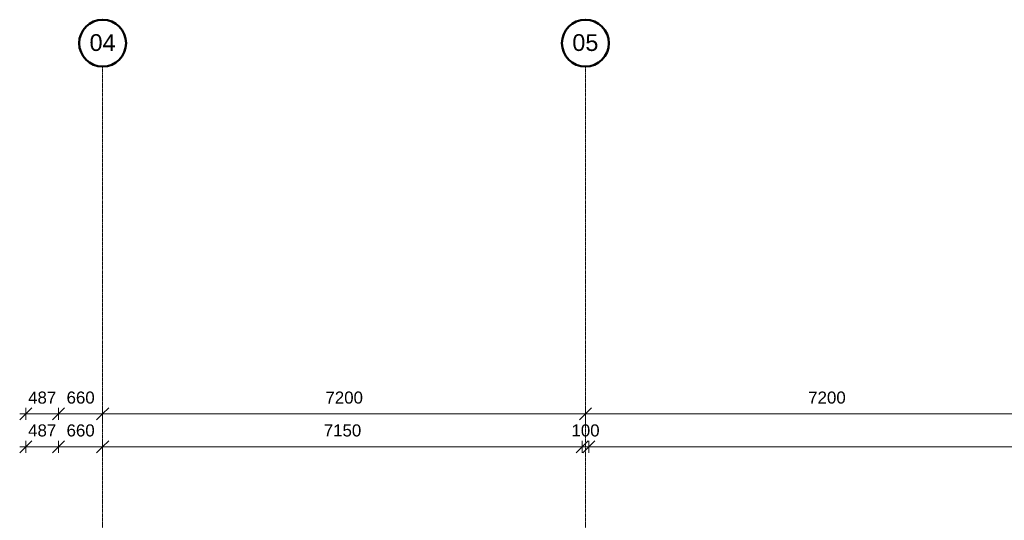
# Model space of a CAD drawing. Header units: millimetres. Extents: x -281 to 121694, y -16481 to 65128.
# Tile 656 of 656: x 8763 to 23447, y 57662 to 65128. Entities that reach past the tile are written whole.
import ezdxf

# ---------------------------------------------------------------- set-up
doc = ezdxf.new("R2010")
doc.units = ezdxf.units.MM
doc.linetypes.add('Grid Line', pattern=[12, 6, -2, 2, -2])
for name, color, linetype, lineweight in [('A--L$07A__Stramien', 1, 'Continuous', 5), ('A--M$01A__Algemeen', 1, 'Continuous', 5), ('A--M$01A__Algemeen-100', 1, 'Continuous', 5), ('A--T$07A__Stramien', 1, 'Continuous', 50)]:
    doc.layers.add(name, color=color, linetype=linetype, lineweight=lineweight)
doc.styles.add('Arial', font='arial.ttf', dxfattribs={"height": 250})
doc.styles.add('Arial_2', font='arial.ttf', dxfattribs={"height": 180})
doc.dimstyles.new('1_8mm', dxfattribs={"dimscale": 304.8, "dimtxt": 183.646692, "dimasz": 0.590551, "dimexe": 0.295276, "dimexo": 0.0625, "dimgap": 0.328084, "dimtad": 1, "dimdec": 0, "dimzin": 0, "dimdsep": 46, "dimtxsty": 'Arial_2', "dimblk1": 'OBLIQUE', "dimblk2": 'OBLIQUE', "dimsah": 1, "dimcen": 0.09, "dimdle": 0.295276, "dimazin": 0, "dimtfac": 1, "dimtdec": 4, "dimtix": 1, "dimtmove": 0, "dimatfit": 3, "dimfxl": 0.295276, "dimfxlon": 1, "dimtvp": 1, "dimtolj": 1, "dimtzin": 0, "dimarcsym": 2})

# ---------------------------------------------------------------- blocks, each defined once
blk = doc.blocks.new('Grid - NLRS_00_LAB_UN_grid head_gen_cpz-378613-L_80_ 14')
at = {"layer": 'A--T$07A__Stramien'}
blk.add_circle((0, 0), 3.5, dxfattribs=at)
blk = doc.blocks.new('DIMBLOCK10-L_80_ 14')
at = {"layer": 'A--M$01A__Algemeen-100'}
for p, q in [((8853, 59249), (8943, 59339)), ((8853, 59249), (8853, 59339)), ((9340, 59249), (9430, 59339)), ((9340, 59249), (9340, 59339)), ((8763, 59249), (9340, 59249)), ((8853, 59249), (8763, 59159)), ((8853, 59249), (8853, 59159)), ((9340, 59249), (9250, 59159)), ((9340, 59249), (9340, 59159))]:
    blk.add_line(p, q, dxfattribs=at)
at = {"layer": 'A--M$01A__Algemeen-100', "color": 0, "insert": (8889, 59583), "char_height": 180, "width": 498.39, "attachment_point": 1, "line_spacing_factor": 0.941778, "style": 'Arial_2'}
blk.add_mtext('487', dxfattribs=at)
blk = doc.blocks.new('_Oblique')
at = {"color": 0, "linetype": 'ByBlock', "lineweight": -2}
blk.add_line((-0.5, -0.5), (0.5, 0.5), dxfattribs=at)
blk = doc.blocks.new('DIMBLOCK11-L_80_ 14')
at = {"layer": 'A--M$01A__Algemeen-100'}
for p, q in [((9340, 59249), (9430, 59339)), ((9340, 59249), (9340, 59339)), ((10000, 59249), (10090, 59339)), ((10000, 59249), (10000, 59339)), ((9340, 59249), (9250, 59159)), ((9340, 59249), (10000, 59249)), ((9340, 59249), (9340, 59159)), ((10000, 59249), (9910, 59159)), ((10000, 59249), (10000, 59159))]:
    blk.add_line(p, q, dxfattribs=at)
at = {"layer": 'A--M$01A__Algemeen-100', "color": 0, "insert": (9462, 59583), "char_height": 180, "width": 498.39, "attachment_point": 1, "line_spacing_factor": 0.941778, "style": 'Arial_2'}
blk.add_mtext('660', dxfattribs=at)
blk = doc.blocks.new('DIMBLOCK12-L_80_ 14')
at = {"layer": 'A--M$01A__Algemeen-100'}
for p, q in [((10000, 59249), (10090, 59339)), ((10000, 59249), (10000, 59339)), ((17200, 59249), (17290, 59339)), ((17200, 59249), (17200, 59339)), ((10000, 59249), (9910, 59159)), ((10000, 59249), (17200, 59249)), ((10000, 59249), (10000, 59159)), ((17200, 59249), (17110, 59159)), ((17200, 59249), (17200, 59159))]:
    blk.add_line(p, q, dxfattribs=at)
at = {"layer": 'A--M$01A__Algemeen-100', "color": 0, "insert": (13323, 59583), "char_height": 180, "width": 664.52, "attachment_point": 1, "line_spacing_factor": 0.941778, "style": 'Arial_2'}
blk.add_mtext('7200', dxfattribs=at)
blk = doc.blocks.new('DIMBLOCK13-L_80_ 14')
at = {"layer": 'A--M$01A__Algemeen-100'}
for p, q in [((17200, 59249), (17290, 59339)), ((17200, 59249), (17200, 59339)), ((24400, 59249), (24490, 59339)), ((24400, 59249), (24400, 59339)), ((17200, 59249), (17110, 59159)), ((17200, 59249), (24400, 59249)), ((17200, 59249), (17200, 59159)), ((24400, 59249), (24310, 59159)), ((24400, 59249), (24400, 59159))]:
    blk.add_line(p, q, dxfattribs=at)
at = {"layer": 'A--M$01A__Algemeen-100', "color": 0, "insert": (20523, 59583), "char_height": 180, "width": 664.52, "attachment_point": 1, "line_spacing_factor": 0.941778, "style": 'Arial_2'}
blk.add_mtext('7200', dxfattribs=at)
blk = doc.blocks.new('DIMBLOCK89-L_80_ 14')
at = {"layer": 'A--M$01A__Algemeen-100'}
for p, q in [((8763, 58759), (9340, 58759)), ((8853, 58759), (8763, 58669)), ((8853, 58759), (8943, 58849)), ((8853, 58759), (8853, 58849)), ((8853, 58759), (8853, 58669)), ((9340, 58759), (9250, 58669)), ((9340, 58759), (9430, 58849)), ((9340, 58759), (9340, 58849)), ((9340, 58759), (9340, 58669))]:
    blk.add_line(p, q, dxfattribs=at)
at = {"layer": 'A--M$01A__Algemeen-100', "color": 0, "insert": (8889, 59093), "char_height": 180, "width": 498.39, "attachment_point": 1, "line_spacing_factor": 0.941778, "style": 'Arial_2'}
blk.add_mtext('487', dxfattribs=at)
blk = doc.blocks.new('DIMBLOCK90-L_80_ 14')
at = {"layer": 'A--M$01A__Algemeen-100'}
for p, q in [((9340, 58759), (9250, 58669)), ((9340, 58759), (9430, 58849)), ((9340, 58759), (9340, 58849)), ((9340, 58759), (10000, 58759)), ((9340, 58759), (9340, 58669)), ((10000, 58759), (9910, 58669)), ((10000, 58759), (10090, 58849)), ((10000, 58759), (10000, 58849)), ((10000, 58759), (10000, 58669))]:
    blk.add_line(p, q, dxfattribs=at)
at = {"layer": 'A--M$01A__Algemeen-100', "color": 0, "insert": (9462, 59093), "char_height": 180, "width": 498.39, "attachment_point": 1, "line_spacing_factor": 0.941778, "style": 'Arial_2'}
blk.add_mtext('660', dxfattribs=at)
blk = doc.blocks.new('DIMBLOCK91-L_80_ 14')
at = {"layer": 'A--M$01A__Algemeen-100'}
for p, q in [((10000, 58759), (9910, 58669)), ((10000, 58759), (10090, 58849)), ((10000, 58759), (10000, 58849)), ((10000, 58759), (17150, 58759)), ((10000, 58759), (10000, 58669)), ((17150, 58759), (17060, 58669)), ((17150, 58759), (17240, 58849)), ((17150, 58759), (17150, 58849)), ((17150, 58759), (17150, 58669))]:
    blk.add_line(p, q, dxfattribs=at)
at = {"layer": 'A--M$01A__Algemeen-100', "color": 0, "insert": (13298, 59093), "char_height": 180, "width": 664.52, "attachment_point": 1, "line_spacing_factor": 0.941778, "style": 'Arial_2'}
blk.add_mtext('7150', dxfattribs=at)
blk = doc.blocks.new('DIMBLOCK92-L_80_ 14')
at = {"layer": 'A--M$01A__Algemeen-100'}
for p, q in [((17150, 58759), (17060, 58669)), ((17150, 58759), (17240, 58849)), ((17150, 58759), (17150, 58849)), ((17150, 58759), (17250, 58759)), ((17150, 58759), (17150, 58669)), ((17250, 58759), (17160, 58669)), ((17250, 58759), (17340, 58849)), ((17250, 58759), (17250, 58849)), ((17250, 58759), (17250, 58669))]:
    blk.add_line(p, q, dxfattribs=at)
at = {"layer": 'A--M$01A__Algemeen-100', "color": 0, "insert": (16992, 59093), "char_height": 180, "width": 498.39, "attachment_point": 1, "line_spacing_factor": 0.941778, "style": 'Arial_2'}
blk.add_mtext('100', dxfattribs=at)
blk = doc.blocks.new('DIMBLOCK93-L_80_ 14')
at = {"layer": 'A--M$01A__Algemeen-100'}
for p, q in [((17250, 58759), (17160, 58669)), ((17250, 58759), (17340, 58849)), ((17250, 58759), (17250, 58849)), ((17250, 58759), (31550, 58759)), ((17250, 58759), (17250, 58669)), ((31550, 58759), (31460, 58669)), ((31550, 58759), (31640, 58849)), ((31550, 58759), (31550, 58849)), ((31550, 58759), (31550, 58669))]:
    blk.add_line(p, q, dxfattribs=at)
at = {"layer": 'A--M$01A__Algemeen-100', "color": 0, "insert": (24054, 59093), "char_height": 180, "width": 830.65, "attachment_point": 1, "line_spacing_factor": 0.941778, "style": 'Arial_2'}
blk.add_mtext('14300', dxfattribs=at)

msp = doc.modelspace()

# ---------------------------------------------------------------- linework, layer by layer
at = {"layer": 'A--L$07A__Stramien', "linetype": 'Grid Line'}
for p, q in [((10000, 64428.4), (10000, 5044.8)), ((17200, 64428.4), (17200, 5044.8))]:
    msp.add_line(p, q, dxfattribs=at)

# ---------------------------------------------------------------- block references
at = {"layer": 'A--T$07A__Stramien', "xscale": 99.99999999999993, "yscale": 99.99999999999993, "zscale": 99.99999999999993, "rotation": 180}
for p in [(10000, 64778.4), (17200, 64778.4)]:
    msp.add_blockref('Grid - NLRS_00_LAB_UN_grid head_gen_cpz-378613-L_80_ 14', p, dxfattribs=at)

# ---------------------------------------------------------------- texts
at = {"layer": 'A--T$07A__Stramien', "lineweight": 5, "char_height": 250, "width": 464.979, "attachment_point": 1, "style": 'Arial'}
for s, insert in [('04', (9805.1, 64912)), ('05', (17005.1, 64912))]:
    msp.add_mtext(s, dxfattribs=dict(at, insert=insert))

# ---------------------------------------------------------------- dimensions: what is measured, and where the dimension line sits
at = {"layer": 'A--M$01A__Algemeen'}
for base, p1, p2, override, picture, middle in [((9340, 59248.9), (8853, 59158.9), (9340, 59158.9), {"dimpost": '<>', "dimfxl": 487}, 'DIMBLOCK10-L_80_ 14', (9096.5, 59440.8)), ((10000, 59248.9), (9340, 59158.9), (10000, 59338.9), {"dimpost": '<>', "dimfxl": 684.105255}, 'DIMBLOCK11-L_80_ 14', (9670, 59440.8)), ((17200, 59248.9), (10000, 59338.9), (17200, 59338.9), {"dimpost": '<>', "dimfxl": 7200}, 'DIMBLOCK12-L_80_ 14', (13600, 59440.8)), ((24400, 59248.9), (17200, 59338.9), (24400, 59338.9), {"dimpost": '<>', "dimfxl": 7200}, 'DIMBLOCK13-L_80_ 14', (20800, 59440.8)), ((9340, 58758.9), (8853, 58668.9), (9340, 58668.9), {"dimpost": '<>', "dimfxl": 487}, 'DIMBLOCK89-L_80_ 14', (9096.5, 58950.8)), ((10000, 58758.9), (9340, 58668.9), (10000, 58848.9), {"dimpost": '<>', "dimfxl": 684.105255}, 'DIMBLOCK90-L_80_ 14', (9670, 58950.8)), ((17150, 58758.9), (10000, 58848.9), (17150, 58668.9), {"dimpost": '<>', "dimfxl": 7152.265375}, 'DIMBLOCK91-L_80_ 14', (13575, 58950.8)), ((17250, 58758.9), (17150, 58668.9), (17250, 58668.9), {"dimpost": '<>', "dimfxl": 100}, 'DIMBLOCK92-L_80_ 14', (17200, 58950.8)), ((31550, 58758.9), (17250, 58668.9), (31550, 58668.9), {"dimpost": '<>', "dimfxl": 14300}, 'DIMBLOCK93-L_80_ 14', (24400, 58950.8))]:
    dim = msp.add_linear_dim(base=base, p1=p1, p2=p2, dimstyle='1_8mm', override=override, dxfattribs=at)
    dim.commit()
    dim.dimension.update_dxf_attribs({"geometry": picture, "text_midpoint": middle})

doc.saveas('drawing.dxf')
